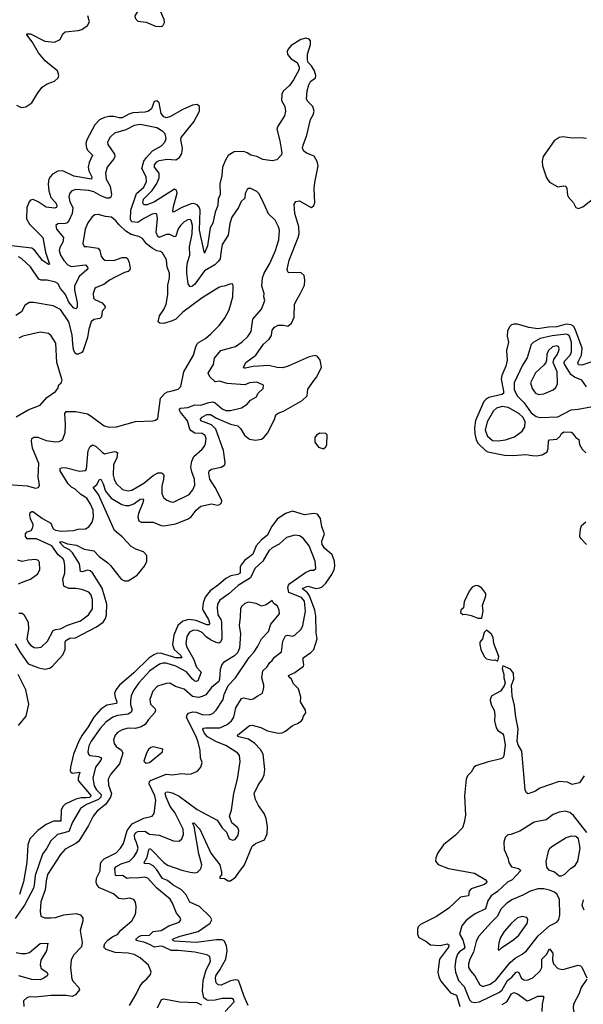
# Model space of a CAD drawing. Extents: x 1954683 to 2060285, y 904798 to 1016299.
# Tile 428 of 472: x 2031464 to 2036198, y 990055 to 998323. Entities that reach past the tile are written whole.
import ezdxf

# ---------------------------------------------------------------- set-up
doc = ezdxf.new("R2010")
doc.units = 0

msp = doc.modelspace()

# ---------------------------------------------------------------- linework, layer by layer
at = {"layer": '0CON10XD'}
for points in [[(2032653.6, 998266.4), (2032665, 998272.5), (2032678.9, 998301.1), (2032678.2, 998325), (2032645, 998395.7), (2032625.8, 998415), (2032535, 998471.2), (2032519.3, 998470.7), (2032485, 998441.2), (2032431.4, 998355), (2032433.8, 998335), (2032455, 998310), (2032525, 998302), (2032605, 998270), (2032653.6, 998266.4)], [(2031436, 997605), (2031475, 997585.7), (2031515, 997591.9), (2031565.8, 997625), (2031615, 997710), (2031653.6, 997756.4), (2031695.4, 997784.6), (2031755, 997805.8), (2031787.1, 997835), (2031791.4, 997855), (2031781.2, 997895), (2031715, 997947.9), (2031676.5, 997976.5), (2031621.1, 998045), (2031568.1, 998138.1), (2031522.5, 998195), (2031522.5, 998205), (2031555, 998204.5), (2031675, 998142.5), (2031755, 998133.8), (2031803.3, 998156.7), (2031826.4, 998203.6), (2031845, 998222.5), (2031955, 998233.5), (2031985, 998242.2), (2032032.5, 998275), (2032050.8, 998305), (2032037.3, 998355)], [(2031425, 993082.7), (2031463.8, 993013.8), (2031533.6, 992913.6), (2031625, 992879.1), (2031675, 992869.4), (2031712.8, 992877.2), (2031735, 992891.4), (2031825, 992990), (2031845.2, 993034.8), (2031844.2, 993095), (2031851, 993109), (2031885, 993129.3), (2031931.7, 993131.7), (2032108.1, 993225), (2032165, 993263.3), (2032183.8, 993295), (2032192.2, 993325), (2032196.5, 993415), (2032155, 993550), (2032075, 993677.9), (2032055.4, 993695), (2032035, 993699.8), (2031986.1, 993686.1), (2031975, 993690), (2031965, 993753.1), (2031906.6, 993846.6), (2031880.8, 993870.8), (2031836.1, 993895), (2031796.7, 993935), (2031815, 993940.3), (2031865, 993922.7), (2031939.6, 993909.6), (2032005, 993878), (2032085, 993862.7), (2032131.2, 993815), (2032205, 993761.2), (2032225, 993738.9), (2032315.9, 993625.9), (2032345, 993610.4), (2032375, 993610.9), (2032450.8, 993659.2), (2032513.3, 993735), (2032532.7, 993775), (2032530.4, 993825), (2032502.2, 993855), (2032438.1, 993878.1), (2032400.1, 993900.1), (2032325, 993980.8), (2032260.8, 994035), (2032125, 994336.1), (2032079.7, 994395), (2032111.4, 994418.6), (2032135, 994460.6), (2032145, 994464.2), (2032165, 994426.5), (2032184.3, 994365), (2032232.1, 994305), (2032322.8, 994252.8), (2032355, 994242.7), (2032382.8, 994242.8), (2032421.3, 994258.7), (2032475, 994295.9), (2032500.5, 994300.5), (2032504.3, 994294.3), (2032498.9, 994265), (2032460.3, 994175), (2032457.1, 994145), (2032465.5, 994115.5), (2032485, 994103.8), (2032585, 994104.6), (2032651.2, 994075), (2032675, 994071.8), (2032775, 994089.6), (2032879.1, 994130.9), (2032905, 994149.2), (2032944.6, 994205), (2032985, 994238), (2033075, 994256.4), (2033125, 994245.7), (2033145, 994250.6), (2033159.4, 994265), (2033162, 994285), (2033105.8, 994395), (2033059.8, 994465), (2033051, 994515), (2033056.2, 994535), (2033075, 994549.7), (2033155.9, 994564.1), (2033185.9, 994584.1), (2033190.4, 994605), (2033174.7, 994704.7), (2033110.9, 994885), (2033075, 994921.6), (2032984.8, 994954.8), (2032982.3, 994967.7), (2032996.7, 994985), (2033035, 995006.6), (2033065, 995006.5), (2033116.2, 994976.2), (2033235, 994925.8), (2033295, 994911.5), (2033319.5, 994889.5), (2033351.5, 994835), (2033395, 994800), (2033445, 994790.9), (2033495, 994801.2), (2033515, 994813.3), (2033545, 994850), (2033603.2, 994965), (2033615.4, 995005), (2033635, 995018.7), (2033680.8, 995035), (2033836, 995125), (2033878.1, 995165), (2033885, 995221.2), (2033937.3, 995295), (2033960.5, 995325), (2033997.8, 995405), (2033988.8, 995465), (2033965.6, 995495), (2033945, 995504.5), (2033895, 995491.8), (2033717.4, 995412.6), (2033675, 995400), (2033625, 995402), (2033555, 995419), (2033425, 995410.2), (2033356.1, 995396.1), (2033347, 995397), (2033343.8, 995403.8), (2033362.5, 995445), (2033446.2, 995505), (2033512.3, 995597.7), (2033559.7, 995640.3), (2033577.4, 995672.6), (2033584.8, 995715.2), (2033605, 995741.5), (2033635, 995758.2), (2033678.5, 995758.5), (2033715, 995749.2), (2033747.5, 995775), (2033770, 995825), (2033773.1, 995935), (2033792.9, 995977.1), (2033820.2, 996019.8), (2033855.6, 996095), (2033859.4, 996135), (2033854.2, 996175), (2033825, 996201.4), (2033725, 996198.9), (2033715, 996205.8), (2033709.3, 996225), (2033726.8, 996303.2), (2033803.9, 996495), (2033810.6, 996525), (2033808.9, 996585), (2033774.5, 996695.5), (2033768.8, 996775), (2033783.4, 996796.6), (2033815, 996803.1), (2033905, 996748), (2033915, 996746.2), (2033935, 996763.3), (2033941.4, 996785), (2033937.3, 996905), (2033941.8, 996955), (2033969.5, 997095), (2033961.7, 997131.7), (2033937, 997177), (2033872, 997202), (2033849.3, 997219.3), (2033839.5, 997245), (2033845, 997268.8), (2033874.5, 997354.5), (2033906.5, 997485), (2033929.6, 997525), (2033935.9, 997555), (2033927.1, 997595), (2033883.8, 997635), (2033872.7, 997655), (2033878.2, 997725), (2033892.7, 997775), (2033907.1, 997805), (2033947.5, 997835), (2033952, 997855), (2033940, 997895), (2033914.4, 997935), (2033886.2, 997965), (2033879.7, 997985), (2033882.1, 998035), (2033907.5, 998115), (2033905.8, 998145.8), (2033895, 998158.9), (2033866.9, 998166.9), (2033825, 998158), (2033745, 998105.4), (2033719.3, 998075), (2033710.8, 998055), (2033711.7, 998031.7), (2033745, 997993.3), (2033793.2, 997963.2), (2033811.2, 997925), (2033811.8, 997905), (2033763, 997817), (2033729.2, 997770.8), (2033677.7, 997722.3), (2033665, 997696.7), (2033663.5, 997643.5), (2033689.4, 997595), (2033696, 997554), (2033687.5, 997515), (2033629.5, 997425), (2033623.6, 997405), (2033650, 997305), (2033666.7, 997205), (2033662.4, 997187.6), (2033623.5, 997146.5), (2033585, 997138.5), (2033505, 997149.1), (2033454.7, 997174.7), (2033405, 997184.6), (2033375, 997206.5), (2033345, 997217.8), (2033265, 997214.4), (2033215, 997182.9), (2033191.5, 997145), (2033167.5, 997085), (2033162.7, 997015), (2033146, 996945), (2033147.5, 996855), (2033130.8, 996815), (2033126.5, 996763.5), (2033104.3, 996705.7), (2033085.4, 996615), (2033064.6, 996575), (2033040.4, 996425), (2033015, 996362), (2032972.7, 996555), (2032978.4, 996725), (2032970.2, 996750.2), (2032955, 996768.7), (2032925, 996778.8), (2032905, 996777.6), (2032824.1, 996745.9), (2032755, 996706.2), (2032750, 996715), (2032754.7, 996754.7), (2032787.2, 996867.2), (2032781.7, 996891.7), (2032765, 996900), (2032595, 996793.5), (2032535, 996769.1), (2032505, 996768.6), (2032497.1, 996785), (2032504.7, 996815), (2032575, 996888.4), (2032615, 996946.7), (2032635, 996994.4), (2032634.4, 997034.4), (2032596, 997085), (2032595, 997105.5), (2032615, 997130.6), (2032635, 997142.2), (2032702, 997152), (2032775, 997147.1), (2032805.3, 997165), (2032825, 997200.8), (2032832.3, 997245), (2032815.9, 997315), (2032819.2, 997335), (2032925, 997465.6), (2032974.7, 997555), (2032974.5, 997595), (2032955, 997610), (2032915, 997604.2), (2032835, 997569.2), (2032725, 997506.6), (2032695, 997499.7), (2032675, 997507.1), (2032652.7, 997535), (2032636.1, 997626.1), (2032615, 997642.5), (2032594.2, 997635), (2032571.5, 997575), (2032545.2, 997554.8), (2032515, 997547.4), (2032415, 997542), (2032380.4, 997529.6), (2032325, 997497.9), (2032298.2, 997498.2), (2032255, 997510.5), (2032215, 997511.4), (2032175, 997502.4), (2032135, 997481.8), (2032095, 997441.1), (2032026.9, 997315), (2032020, 997285), (2032025.5, 997245), (2032034.7, 997224.7), (2032076.2, 997185), (2032048, 997125), (2032038.4, 997085), (2032043.5, 997055), (2032068.8, 997005), (2032065.8, 996985), (2031919.2, 997009.2), (2031825, 997054.6), (2031785, 997051.5), (2031739.4, 997025), (2031719.1, 997005), (2031708.5, 996985), (2031702.7, 996945), (2031708.4, 996885), (2031725, 996829.2), (2031766.2, 996785), (2031775.9, 996764.1), (2031773.3, 996746.7), (2031755, 996741.4), (2031685, 996748.3), (2031619.5, 996795), (2031576.7, 996813.3), (2031555, 996806.9), (2031544.5, 996795), (2031522.9, 996745), (2031521.2, 996651.2), (2031547.1, 996605), (2031657.5, 996495), (2031681.2, 996371.2), (2031715, 996271.2), (2031705, 996268.1), (2031655, 996302.3), (2031591.3, 996385), (2031564.4, 996404.4), (2031395, 996423.4)], [(2031455, 993340.5), (2031485, 993338.1), (2031498.5, 993328.5), (2031535.5, 993265), (2031536.4, 993205), (2031523.9, 993125), (2031533.6, 993095), (2031555, 993071.1), (2031585, 993051.4), (2031605, 993047.8), (2031645, 993054.4), (2031696.7, 993105), (2031745.4, 993194.6), (2031765, 993203.3), (2031805, 993207.9), (2031865, 993239.6), (2031975, 993276.2), (2032041.8, 993325), (2032075.5, 993375), (2032074.6, 993454.6), (2032061.5, 993495), (2032045.7, 993515), (2031985, 993538.5), (2031935, 993547.1), (2031875, 993547.1), (2031834.4, 993565), (2031826.4, 993625), (2031842.3, 993675), (2031841.7, 993738.3), (2031837.7, 993775), (2031828.5, 993795), (2031788, 993828), (2031734.1, 993905), (2031605, 993964.2), (2031525, 993964.4), (2031512, 993982), (2031511.2, 994005), (2031525, 994021.1), (2031559.1, 994035), (2031575, 994060), (2031575.8, 994085), (2031555, 994132), (2031549.6, 994165), (2031552.9, 994185), (2031565, 994194.4), (2031575, 994193.3), (2031654.4, 994134.4), (2031724.2, 994095), (2031745, 994047.8), (2031765, 994035.9), (2031815, 994028), (2031915, 994033.6), (2031955, 994044.5), (2032015, 994048.9), (2032045, 994063.1), (2032072.2, 994105), (2032084.6, 994145), (2032080.4, 994205), (2032059.6, 994255), (2032026.2, 994305), (2031977.3, 994337.3), (2031930.3, 994379.7), (2031897.7, 994397.7), (2031871.6, 994425), (2031804.4, 994535), (2031802.9, 994555), (2031815, 994561.1), (2031845, 994561.5), (2031965, 994532.7), (2032015, 994536.2), (2032025, 994550), (2032039.2, 994705), (2032055, 994739.2), (2032075, 994752.9), (2032105, 994740), (2032155, 994690.5), (2032175, 994678.2), (2032256.2, 994696.2), (2032274.6, 994694.6), (2032284.4, 994685), (2032278.7, 994645), (2032252.1, 994585), (2032248.5, 994498.5), (2032256.8, 994465), (2032275, 994429.4), (2032327.3, 994377.3), (2032375, 994365.5), (2032405, 994373.6), (2032505, 994431.3), (2032584.4, 994495.6), (2032625, 994518.5), (2032655, 994518.6), (2032669.3, 994509.3), (2032675.5, 994495), (2032671.1, 994465), (2032658.7, 994405), (2032658.5, 994345), (2032672, 994312), (2032698.3, 994288.3), (2032735, 994273.1), (2032755, 994272.9), (2032886.9, 994335), (2032918.1, 994375), (2032934.5, 994415), (2032930.8, 994465), (2032908.8, 994525), (2032902.1, 994565), (2032908.5, 994615), (2032927.1, 994655), (2032995, 994717.5), (2033015, 994742), (2033024.5, 994765), (2033029.1, 994805), (2033021.8, 994831.8), (2032995, 994847.8), (2032935, 994850), (2032905, 994869.6), (2032893.5, 994885), (2032873.4, 994955), (2032815, 995028.5), (2032805.4, 995045), (2032806.7, 995055), (2032815, 995060.4), (2032875, 995065.3), (2032935, 995089.1), (2032986.2, 995085), (2033051.2, 995108.8), (2033085, 995113.6), (2033106, 995106), (2033164.3, 995054.3), (2033195, 995042.4), (2033235, 995040.4), (2033326.7, 995065), (2033373.3, 995095), (2033402.7, 995127.3), (2033453, 995157), (2033462.5, 995185), (2033510, 995225), (2033512.5, 995255), (2033455, 995280), (2033395, 995274.4), (2033355, 995258.1), (2033205, 995269.3), (2033142.8, 995287.2), (2033105, 995283.1), (2033060, 995325), (2033047.1, 995355), (2033091.1, 995428.9), (2033098.8, 995481.2), (2033153.5, 995545), (2033275, 995578.5), (2033331.7, 995618.3), (2033378.5, 995661.5), (2033406.5, 995705), (2033422.6, 995807.4), (2033495, 995893.3), (2033521.4, 995965), (2033514.3, 995995), (2033517.5, 996025), (2033498.2, 996085), (2033503.6, 996155), (2033516.7, 996195), (2033564.7, 996275.3), (2033613.3, 996385), (2033640, 996475), (2033645.5, 996555), (2033637.1, 996585), (2033608.9, 996638.9), (2033552.2, 996692.2), (2033504.2, 996805), (2033471.2, 996865), (2033455, 996880), (2033405, 996906.2), (2033385, 996906.2), (2033375, 996897.5), (2033358.8, 996865), (2033353.8, 996825), (2033323.4, 996796.6), (2033301.1, 996745), (2033245.5, 996665), (2033227.7, 996612.3), (2033215.5, 996515), (2033165, 996436.2), (2033153.2, 996365), (2033146.7, 996315), (2033134.5, 996295), (2033103.1, 996265), (2033016.6, 996213.4), (2032935, 996103.3), (2032915, 996085.7), (2032895, 996080.8), (2032878.9, 996105), (2032866.9, 996195), (2032867.7, 996242.3), (2032871.7, 996285), (2032893.4, 996345), (2032888.9, 996415), (2032911.6, 996525), (2032914.8, 996594.8), (2032905, 996637.8), (2032895, 996644.5), (2032875, 996642.3), (2032845, 996624.6), (2032814.6, 996595), (2032795, 996567.1), (2032775, 996504.4), (2032765, 996500), (2032725, 996518.1), (2032695, 996520.7), (2032635, 996495.5), (2032625, 996501.4), (2032609, 996535), (2032620.3, 996655), (2032615, 996689.2), (2032605, 996695.5), (2032575, 996690), (2032507.5, 996652.5), (2032455, 996620.6), (2032406.2, 996626.2), (2032393.2, 996645), (2032396.9, 996725), (2032444.2, 996865), (2032505, 996917.3), (2032528.7, 996965), (2032524.7, 997005), (2032489.7, 997075), (2032505.8, 997134.2), (2032525.6, 997164.4), (2032578.7, 997221.3), (2032654.3, 997265), (2032682.2, 997295), (2032693.6, 997325), (2032685.6, 997365), (2032667.1, 997385), (2032615, 997416.1), (2032475, 997442.5), (2032425, 997435.3), (2032355, 997399.3), (2032260.5, 997369.5), (2032222.4, 997337.6), (2032202.2, 997295), (2032205, 997274), (2032259.1, 997195), (2032261.5, 997175), (2032255, 997156), (2032199.1, 997085), (2032184.6, 997035), (2032189.1, 996985), (2032223.8, 996925), (2032235.3, 996855), (2032227.8, 996832.2), (2032215, 996824.1), (2032195, 996824.7), (2032145, 996844.2), (2032085, 996877.8), (2032045, 996888.8), (2031935, 996896.1), (2031901.2, 996885), (2031883.7, 996866.3), (2031877.5, 996835), (2031885.4, 996795), (2031909.7, 996745), (2031905.3, 996695), (2031879.4, 996640.6), (2031861.7, 996618.3), (2031845, 996611.1), (2031785, 996608.6), (2031765.8, 996594.2), (2031773.3, 996565), (2031832.7, 996495), (2031826.7, 996455), (2031800.2, 996409.8), (2031796.2, 996385), (2031806.9, 996345), (2031835, 996301.1), (2031866.7, 996265), (2031895, 996250.8), (2032015, 996263.3), (2032034.3, 996245), (2032035.7, 996235), (2032027.9, 996222.1), (2031964, 996166), (2031924.7, 996085), (2031923.5, 996055), (2031946.7, 995945), (2031946.4, 995905), (2031935, 995894.5), (2031915, 995902.7), (2031875, 995951.5), (2031847.7, 996015), (2031805.2, 996065), (2031785, 996108.8), (2031765, 996120.3), (2031695, 996134.6), (2031645, 996136.2), (2031625, 996144.5), (2031555, 996248.5), (2031479, 996319), (2031452.7, 996332.7)], [(2036225, 997325.3), (2036175, 997331.5), (2036105, 997329.5), (2036025, 997340.6), (2035995, 997334.3), (2035953.8, 997306.2), (2035859.2, 997175), (2035850.8, 997135), (2035855.6, 997095), (2035887.5, 996995), (2035915, 996958), (2035985, 996920.6), (2036035, 996928.8), (2036050.8, 996925), (2036060.3, 996905), (2036065, 996848.8), (2036072.4, 996832.4), (2036115.8, 996785), (2036135.7, 996745.7), (2036158.6, 996738.6), (2036195, 996752.5), (2036285, 996824.5)], [(2031365, 994420.9), (2031525, 994410), (2031595, 994388.8), (2031622.5, 994395), (2031628.8, 994415), (2031618.1, 994485), (2031625.4, 994595), (2031605.7, 994644.3), (2031571.1, 994725), (2031561.5, 994785), (2031565, 994806.2), (2031581.9, 994818.1), (2031615, 994816.9), (2031685, 994789.1), (2031765, 994777.5), (2031795, 994780), (2031823.3, 994795), (2031845.6, 994855), (2031849.6, 994925), (2031843.5, 995015), (2031855, 995032.5), (2031935, 995032.9), (2032032.2, 995012.2), (2032065, 994994.4), (2032173, 994913), (2032215, 994901.9), (2032277.5, 994905), (2032435, 994949.6), (2032585, 994953.3), (2032605, 994960), (2032622.5, 994975), (2032646.1, 995145), (2032685, 995187.5), (2032705, 995198.9), (2032745, 995207.8), (2032795, 995220), (2032818.3, 995241.7), (2032841.1, 995365), (2032924.7, 995505.3), (2032942.5, 995575), (2032955, 995600.6), (2032965, 995611.8), (2033024.4, 995645), (2033068.9, 995685), (2033140, 995755), (2033184.4, 995815), (2033222.6, 995887.4), (2033240.6, 995945), (2033254, 995995), (2033257.5, 996085), (2033253.3, 996103.3), (2033236.4, 996106.4), (2033180, 996085), (2033155, 996084), (2033135, 996075.7), (2032995, 995986.4), (2032835, 995866.2), (2032775, 995807.8), (2032745, 995795.6), (2032675, 995771.9), (2032640, 995775), (2032627.5, 995785), (2032637.5, 995835), (2032675, 995890), (2032693.8, 995935), (2032706.9, 996015), (2032706.9, 996095), (2032722.5, 996155), (2032720.5, 996195), (2032701.5, 996245), (2032697.2, 996307.2), (2032662.5, 996365), (2032646, 996376), (2032615, 996381.5), (2032575, 996404.6), (2032529.8, 996439.8), (2032495.9, 996485.9), (2032463.7, 996503.7), (2032400.5, 996520.5), (2032356.1, 996546.1), (2032299.5, 996599.5), (2032272, 996635), (2032235, 996664), (2032185, 996669.2), (2032123, 996687), (2032096.1, 996683.9), (2032073.4, 996666.6), (2032035, 996616.2), (2032013.1, 996565), (2031994.4, 996444.4), (2032005, 996420), (2032027.7, 996417.7), (2032123.9, 996403.9), (2032138.1, 996385), (2032147.1, 996335), (2032164, 996314), (2032180, 996305), (2032255, 996301.1), (2032325, 996326.2), (2032357.4, 996327.4), (2032368.8, 996318.8), (2032383.6, 996285), (2032392.5, 996235), (2032385, 996216), (2032375, 996208.9), (2032345, 996200.4), (2032265, 996161.2), (2032217.5, 996135), (2032170.7, 996099.3), (2032105, 996075.6), (2032094.3, 996065), (2032080, 996025), (2032082.9, 995985), (2032095, 995972.7), (2032156.1, 995946.1), (2032180.9, 995915), (2032178.5, 995901.5), (2032155.5, 995874.5), (2032151.5, 995828.5), (2032136.2, 995813.8), (2032085, 995805.6), (2032065, 995786), (2032045.4, 995725), (2032032.9, 995655), (2031996, 995544), (2031985, 995527.5), (2031955, 995513.5), (2031940, 995515), (2031925.8, 995525), (2031914.6, 995554.6), (2031911.2, 995601.2), (2031905, 995676.2), (2031877.1, 995785), (2031805, 995888.8), (2031745, 995920.5), (2031579.1, 995949.1), (2031542.9, 995947.1), (2031507.5, 995922.5), (2031479.1, 995870.9), (2031431.3, 995838.7)], [(2036295, 995458.5), (2036185, 995421.8), (2036157.1, 995425), (2036151.6, 995445), (2036183.7, 995505), (2036187.3, 995565), (2036130.1, 995725), (2036115, 995748.4), (2036095, 995762.2), (2036055, 995765.9), (2035975, 995743.7), (2035905, 995740.7), (2035815, 995726.8), (2035739, 995739), (2035645, 995765.4), (2035614.6, 995765.4), (2035595, 995760), (2035577.5, 995745), (2035561.1, 995708.9), (2035557.9, 995665), (2035568.5, 995615), (2035551.5, 995545), (2035556.8, 995465), (2035546.1, 995415), (2035514.2, 995335.8), (2035508.7, 995305), (2035527.6, 995205), (2035526.2, 995185), (2035513.6, 995176.4), (2035405, 995150.3), (2035378.9, 995135), (2035362.9, 995117.1), (2035292.5, 994957.5), (2035283.1, 994895), (2035285.2, 994845.2), (2035297.7, 994795), (2035315, 994765.4), (2035375, 994705.4), (2035395, 994694.1), (2035535, 994667.2), (2035604.6, 994664.6), (2035715, 994672.5), (2035772.1, 994662.1), (2035805, 994660.5), (2035851.7, 994668.3), (2035894.2, 994695), (2035903.8, 994725), (2035906.6, 994783.4), (2035914.6, 994795.4), (2035975, 994800), (2036004.3, 994825), (2036015, 994848.5), (2036035, 994861.1), (2036095, 994858.9), (2036105, 994854.3), (2036134.2, 994814.2), (2036159.1, 994799.1), (2036165.9, 994755.9), (2036187.6, 994717.6), (2036220, 994685)], [(2031435, 994987.8), (2031535, 995045.7), (2031635, 995085.7), (2031690.6, 995149.4), (2031765, 995200), (2031782.9, 995225), (2031792.9, 995257.1), (2031813.3, 995275), (2031821.2, 995295), (2031774.6, 995445.4), (2031767.1, 995607.1), (2031729.3, 995669.3), (2031706.7, 995686.7), (2031635, 995698.2), (2031491.2, 995665), (2031455, 995647.5)], [(2036225, 995240), (2036185, 995297.1), (2036125, 995321.6), (2036093.9, 995343.9), (2036037.8, 995435), (2036038.8, 995455), (2036087.1, 995505), (2036099, 995535), (2036098.6, 995615), (2036083.1, 995665), (2036074.8, 995674.8), (2036055, 995681.1), (2035935, 995667.2), (2035834.3, 995645.7), (2035776.9, 995613.1), (2035759.1, 995595), (2035725.2, 995484.8), (2035687.6, 995422.4), (2035617.2, 995275), (2035618.3, 995215), (2035645, 995161.1), (2035699.6, 995105), (2035761.1, 995021.1), (2035801.8, 994991.8), (2035835, 994983.1), (2035985, 994987.5), (2036096.6, 995046.6), (2036155, 995051.4), (2036275, 995076.2)], [(2035825, 995175.5), (2035865, 995182.1), (2035945.5, 995214.5), (2035967.5, 995235), (2035980, 995265), (2035977.2, 995365), (2035945.4, 995445), (2035949.3, 995470.7), (2035980.8, 995515), (2035995.4, 995555), (2035991.1, 995575), (2035975, 995583.8), (2035939.4, 995575), (2035904.6, 995545), (2035890.9, 995515), (2035889.2, 995465), (2035882.5, 995445), (2035869.2, 995425), (2035795, 995357.1), (2035754.4, 995275), (2035767.5, 995225), (2035795, 995188.1), (2035825, 995175.5)], [(2035485, 994785.3), (2035545, 994794), (2035618.8, 994821.2), (2035682.8, 994867.2), (2035707.5, 994905), (2035709.5, 994945), (2035692.5, 994982.5), (2035657.2, 995017.2), (2035566.8, 995066.8), (2035515, 995076.2), (2035468.7, 995061.3), (2035442.7, 995037.3), (2035388.9, 994945), (2035373.8, 994875), (2035393.3, 994825), (2035435, 994790.5), (2035485, 994785.3)], [(2034015, 994720.8), (2034033.8, 994735), (2034044.1, 994755), (2034046, 994836), (2034035, 994849.4), (2033985, 994851.1), (2033956, 994835), (2033942, 994815), (2033942.9, 994775), (2033972.8, 994732.8), (2034015, 994720.8)], [(2033383.6, 990045), (2033348.9, 990118.9), (2033305, 990248.2), (2033295, 990257.9), (2033275, 990261.2), (2033235, 990250.7), (2033155, 990215.2), (2033129.3, 990219.3), (2033114.2, 990235), (2033107, 990275), (2033110, 990295), (2033145.7, 990345), (2033194, 990435), (2033206.9, 990505), (2033201.8, 990545), (2033184.1, 990585), (2033165, 990597.4), (2033116.9, 990596.9), (2032945, 990573.6), (2032765, 990586), (2032745.6, 990595), (2032752.9, 990605), (2032811.9, 990628.1), (2032963.2, 990665), (2033064.6, 990735), (2033076.9, 990765), (2033066.2, 990786.2), (2032975, 990875.4), (2032893.4, 990913.4), (2032861.1, 990975), (2032823.8, 991015), (2032748.8, 991058.8), (2032705, 991093.6), (2032661.8, 991111.8), (2032615, 991182.9), (2032585, 991217), (2032555, 991233), (2032515, 991235.8), (2032510, 991245), (2032535, 991291.5), (2032547.7, 991352.3), (2032555, 991363.1), (2032565, 991358.8), (2032674.7, 991245), (2032705, 991224.1), (2032825, 991181.8), (2032895, 991164), (2032935, 991158), (2032956.9, 991165), (2032985, 991191.1), (2032994.1, 991225), (2032968.4, 991318.4), (2032927.9, 991547.9), (2032914.7, 991575), (2032925, 991578.5), (2032975.8, 991525), (2033069.1, 991325), (2033144.7, 991225), (2033160, 991165), (2033157.4, 991142.6), (2033144.2, 991125), (2033144.5, 991114.5), (2033185, 991110.8), (2033215, 991092.2), (2033235, 991091.5), (2033275, 991123.6), (2033305, 991161.7), (2033352.4, 991225), (2033417.1, 991382.9), (2033443.9, 991406.1), (2033519.2, 991435), (2033541.8, 991485), (2033546, 991546), (2033533.8, 991613.8), (2033517.3, 991657.3), (2033468.9, 991725), (2033443.6, 991773.6), (2033432.5, 991825), (2033465.3, 991894.7), (2033502.6, 991947.4), (2033517.4, 991982.6), (2033523, 992027), (2033509.4, 992155), (2033487.3, 992195), (2033437.5, 992245), (2033385, 992281.8), (2033305, 992300.9), (2033296, 992305), (2033294.2, 992314.2), (2033395, 992397.1), (2033415, 992400), (2033489.1, 992379.1), (2033545, 992350), (2033635, 992331.5), (2033667.5, 992335), (2033695, 992349.2), (2033755, 992396), (2033797.1, 992412.9), (2033827.3, 992432.7), (2033840, 992445), (2033846.7, 992475), (2033867.3, 992502.7), (2033864.2, 992525), (2033822.9, 992595), (2033824.3, 992635), (2033805.6, 992705), (2033763.3, 992745), (2033747.5, 992785), (2033723.3, 992805), (2033720.6, 992815), (2033775, 992840), (2033847.1, 992895), (2033851.1, 992905), (2033843.3, 992945), (2033845.7, 992965), (2033909.9, 993010.1), (2033933.3, 993035), (2033962.3, 993125), (2033953.4, 993175), (2033950.9, 993315), (2033941.8, 993365), (2033898.7, 993485), (2033881, 993511), (2033852.4, 993532.4), (2033839.1, 993545), (2033842, 993548), (2033885, 993566.5), (2033955, 993547.2), (2033985, 993551.3), (2034005, 993561.1), (2034035, 993590.8), (2034086.3, 993665), (2034104.5, 993705), (2034110.4, 993735), (2034107.4, 993777.4), (2034088.2, 993828.2), (2034025, 993884.7), (2034005.2, 993915), (2034002.5, 993945), (2034023.1, 994005), (2034002.2, 994065), (2033990.4, 994135), (2033965, 994171.9), (2033935, 994176.5), (2033855, 994163.9), (2033755, 994195.4), (2033695, 994176.8), (2033625, 994129.2), (2033580, 994065), (2033544.7, 993995), (2033495, 993954.7), (2033449.7, 993905), (2033422.3, 993835), (2033395, 993812), (2033355, 993784.1), (2033324.8, 993745), (2033316.5, 993725), (2033315.4, 993674.6), (2033295.4, 993664.6), (2033236.2, 993653.8), (2033195, 993630), (2033133.6, 993576.4), (2033063.4, 993526.6), (2033021.4, 993475), (2033004.8, 993425.2), (2033000, 993375), (2033006.4, 993355), (2033050.2, 993285), (2033058.1, 993255), (2033055, 993241.9), (2033035, 993240.6), (2032945, 993278.3), (2032885, 993286.6), (2032835, 993273.4), (2032792.7, 993235), (2032757.6, 993155), (2032747.1, 993075), (2032760.7, 993035), (2032818.3, 992985), (2032826.2, 992963.8), (2032775, 992963.3), (2032645, 993004.8), (2032615, 993001), (2032590.2, 992989.8), (2032548.2, 992961.8), (2032421.7, 992838.3), (2032301.1, 992735), (2032270, 992695), (2032260.3, 992665), (2032264.7, 992635), (2032280.9, 992595), (2032278.1, 992581.9), (2032195, 992567.3), (2032145, 992533.4), (2032087.5, 992465), (2032039.6, 992385), (2031987.1, 992315), (2031960.2, 992265), (2031915.9, 992154.1), (2031889.7, 992045), (2031888.5, 992015), (2031893.1, 992003.1), (2031906, 991996), (2031967.5, 992005), (2031954, 991955), (2031955.4, 991935), (2032063.6, 991805), (2032048.9, 991791.1), (2032021.8, 991788.2), (2031981.3, 991788.7), (2031935, 991777.8), (2031845.2, 991734.8), (2031824.6, 991715), (2031812.2, 991685), (2031808.5, 991591.5), (2031747.2, 991592.8), (2031685, 991565.9), (2031616.4, 991513.6), (2031547.9, 991445), (2031533, 991393), (2031524.2, 991245), (2031496.5, 991083.5), (2031462.3, 990977.7)], [(2036219.2, 994105), (2036179.3, 994070.7), (2036170, 994045), (2036166.7, 993985), (2036171.7, 993971.7), (2036223.3, 993915)], [(2033188.6, 989995), (2033264, 990075), (2033260, 990095), (2033245, 990102), (2033165, 990103.1), (2033105, 990090), (2033047, 990087), (2033031.7, 990091.7), (2033010, 990110), (2032999.6, 990165), (2033005.3, 990255), (2033030, 990345), (2033066.7, 990415), (2033060, 990455), (2033035, 990469.4), (2032935, 990492.9), (2032795, 990507.7), (2032735, 990507.5), (2032665, 990540.6), (2032645, 990543.6), (2032595, 990534.8), (2032555, 990555.6), (2032515, 990573.2), (2032445, 990589.4), (2032440, 990595), (2032445.5, 990605), (2032465, 990623.3), (2032485, 990631.1), (2032555, 990635.3), (2032585.2, 990664.8), (2032652.5, 990675), (2032715, 990713.3), (2032803.8, 990745), (2032816, 990765), (2032810, 990785), (2032779.7, 990819.7), (2032748.1, 990905), (2032727, 990937), (2032611.4, 991031.4), (2032540.8, 991115), (2032515, 991123.1), (2032445, 991112.7), (2032395, 991116.7), (2032365, 991112.5), (2032327.3, 991137.3), (2032275, 991133.2), (2032269.5, 991139.5), (2032264.1, 991195), (2032269.9, 991210.1), (2032315, 991233.6), (2032385, 991257.3), (2032424.6, 991295), (2032448.9, 991331.1), (2032457.9, 991365), (2032445, 991414.4), (2032431, 991445), (2032429.2, 991475), (2032436.6, 991493.4), (2032455, 991505.2), (2032515, 991508), (2032555, 991482.8), (2032635, 991476.2), (2032755, 991427.1), (2032804.1, 991425.9), (2032824.4, 991445.6), (2032838.5, 991481.5), (2032835.4, 991525), (2032767.5, 991665), (2032728.8, 991715), (2032693.4, 991795), (2032684.6, 991825.4), (2032691.2, 991835), (2032705, 991837.7), (2032745, 991830.7), (2032802.8, 991802.8), (2032955, 991690.9), (2033121.7, 991601.7), (2033165, 991536.7), (2033200.5, 991500.5), (2033223.8, 991445), (2033255, 991432), (2033272.7, 991437.3), (2033298.8, 991475), (2033303.3, 991515), (2033295, 991536.7), (2033245, 991577.5), (2033226.2, 991635), (2033242.9, 991685), (2033263.3, 991825), (2033294.4, 991945), (2033315.6, 992095), (2033308.6, 992145), (2033295, 992162.5), (2033249.2, 992195), (2033195, 992226.9), (2033117.7, 992257.7), (2033042.1, 992302.1), (2033013.8, 992335), (2033001.8, 992365), (2033007.3, 992372.7), (2033023.2, 992376.8), (2033145, 992377.1), (2033206.9, 992405), (2033243.3, 992435), (2033263.5, 992465), (2033279.4, 992545), (2033326.9, 992623.1), (2033345, 992629.1), (2033405.7, 992614.3), (2033425, 992618.8), (2033465, 992644), (2033502.9, 992667.1), (2033514.3, 992714.3), (2033515.6, 992735), (2033497.1, 992795), (2033505.4, 992855), (2033538.2, 992885), (2033564.4, 992925), (2033585, 992940.5), (2033605, 992969.5), (2033663.1, 993015), (2033673.1, 993105), (2033695, 993148), (2033715, 993155.7), (2033755, 993147.5), (2033775, 993153.3), (2033828.9, 993205), (2033843, 993237), (2033864.7, 993355), (2033855, 993440.6), (2033831, 993471), (2033725, 993514.3), (2033717.1, 993555), (2033722.3, 993575), (2033732.7, 993587.3), (2033865, 993681.8), (2033905, 993700.5), (2033935, 993701.4), (2033950, 993715), (2033944.2, 993775.8), (2033895, 993904.2), (2033845, 993969.2), (2033815, 993988.6), (2033775, 993995.6), (2033704, 993975), (2033641.8, 993918.2), (2033585, 993887.1), (2033557.6, 993862.4), (2033504.6, 993775), (2033438.7, 993715), (2033402.9, 993635), (2033297.6, 993572.4), (2033219.4, 993500.6), (2033145, 993447.8), (2033125.5, 993415), (2033121.8, 993385), (2033128.9, 993325), (2033154, 993285), (2033158.8, 993265), (2033161.6, 993125), (2033151.5, 993095), (2033135, 993088.8), (2033115, 993091.8), (2033065.9, 993115.9), (2033029.7, 993139.7), (2032995, 993177.2), (2032959.2, 993195), (2032922.9, 993197.1), (2032889.1, 993180.9), (2032867.1, 993142.9), (2032858.2, 993085), (2032867.7, 993055), (2032924.8, 992954.8), (2032949.1, 992885), (2032987.5, 992845), (2032959.8, 992770.2), (2032945.3, 992764.7), (2032935, 992768.9), (2032914.9, 992784.9), (2032865, 992846.5), (2032774.4, 992895), (2032695, 992920.2), (2032665, 992920.5), (2032637.9, 992912.1), (2032556.2, 992855), (2032465, 992755.4), (2032420.1, 992689.9), (2032401.3, 992645), (2032393.6, 992606.4), (2032393.1, 992573.1), (2032407.7, 992525), (2032396.5, 992505), (2032375, 992492.4), (2032285, 992478.9), (2032245, 992466), (2032186.1, 992423.9), (2032140.2, 992369.8), (2032062.8, 992265), (2032044.1, 992225), (2032034.6, 992175), (2032041.1, 992155), (2032054.7, 992144.7), (2032125.2, 992135.2), (2032150.6, 992125), (2032144.7, 992105), (2032099.2, 992045), (2032078.6, 991955), (2032089.3, 991889.3), (2032109.5, 991855), (2032147, 991817), (2032146.1, 991795), (2032125, 991773.3), (2032025, 991732.2), (2031975, 991697.7), (2031908.4, 991585), (2031875, 991504.6), (2031780.3, 991479.7), (2031725, 991427.8), (2031690.8, 991365), (2031654, 991315), (2031592.3, 991137.7), (2031586.1, 991055), (2031578.7, 991031.3), (2031503.9, 990886.1), (2031425.2, 990775)], [(2031454, 993586), (2031485, 993600.8), (2031555.6, 993624.4), (2031615, 993668.8), (2031633.1, 993705), (2031630.8, 993765), (2031622, 993782), (2031595, 993790), (2031535, 993785.8), (2031485, 993774.4), (2031448.8, 993785)], [(2035315, 993296), (2035345, 993297.5), (2035356.5, 993355), (2035352.1, 993405), (2035377.9, 993485), (2035378.2, 993505), (2035345, 993550.6), (2035315, 993570), (2035295, 993570.8), (2035265, 993557.5), (2035238.6, 993525), (2035196, 993435), (2035191.2, 993385), (2035170, 993365), (2035166.2, 993345), (2035185, 993328.8), (2035205, 993330), (2035255, 993318.6), (2035315, 993296)], [(2032385.7, 990045), (2032444.4, 990145), (2032472.2, 990205), (2032498.3, 990241.7), (2032529.2, 990265), (2032563.1, 990305), (2032566.7, 990326.7), (2032544.4, 990384.4), (2032475, 990445.6), (2032425, 990471.5), (2032375, 990483.6), (2032265, 990488.5), (2032191.2, 990515), (2032171.4, 990535), (2032179.5, 990565), (2032205, 990594.4), (2032245, 990622.9), (2032285, 990640.6), (2032314, 990676), (2032405, 990756), (2032434.2, 990805), (2032439.2, 990825), (2032442, 990875), (2032435, 990912.5), (2032423.3, 990935), (2032385, 990946.9), (2032335, 990938.1), (2032295, 990942.9), (2032252.8, 990982.8), (2032135, 991033.3), (2032115.3, 991055.3), (2032107.1, 991077.1), (2032110, 991115), (2032140, 991175), (2032143.4, 991235), (2032150.9, 991255), (2032174.5, 991275.5), (2032273.3, 991326.7), (2032309.1, 991365), (2032335.9, 991405.9), (2032365.6, 991515), (2032409.6, 991570.4), (2032505, 991618.2), (2032575, 991634.4), (2032593.6, 991656.4), (2032608.4, 991765), (2032598.4, 991805), (2032550.2, 991905), (2032553, 991925), (2032561.8, 991935), (2032695, 991988.2), (2032745, 991981.1), (2032825, 991993.6), (2032875, 991986.9), (2032905, 991990.8), (2032958.3, 992011.7), (2032983.8, 992045), (2032995.8, 992085), (2032981.1, 992125), (2032978.5, 992185), (2032963.1, 992255), (2032949.4, 992295), (2032865.4, 992465), (2032869.6, 992485), (2032881.2, 992498.8), (2032918.3, 992511.8), (2032945, 992508.7), (2032995, 992488.9), (2033055, 992485.6), (2033085, 992498.1), (2033115, 992525.6), (2033171.4, 992615), (2033180.5, 992655), (2033215, 992732), (2033275.8, 992795), (2033392, 992968), (2033434.3, 993015), (2033465, 993061.2), (2033494.4, 993125), (2033554.7, 993185.3), (2033573.4, 993246.6), (2033645.6, 993335), (2033643.1, 993365), (2033628.3, 993398.3), (2033594.3, 993424.3), (2033585, 993446.7), (2033535, 993408.6), (2033495, 993397.5), (2033450, 993420), (2033385, 993431.1), (2033355, 993421.9), (2033325.6, 993395), (2033318.9, 993375), (2033315.6, 993305.6), (2033305.7, 993235), (2033317.5, 993165), (2033310, 993045), (2033292.7, 993007.3), (2033268.9, 992981.1), (2033175.6, 992924.4), (2033161.5, 992908.5), (2033148.1, 992865), (2033142.9, 992785), (2033135.5, 992764.5), (2033075, 992714.2), (2033026.1, 992653.9), (2032995, 992638.5), (2032965, 992632.2), (2032915, 992640), (2032845, 992700), (2032772.4, 992722.4), (2032725, 992751.4), (2032695, 992749.4), (2032621.2, 992725), (2032580.5, 992685), (2032555.6, 992615), (2032562.9, 992575), (2032601.9, 992535), (2032605.6, 992525), (2032598.6, 992505), (2032545, 992445.8), (2032517.1, 992405), (2032485, 992384.6), (2032435, 992370.9), (2032375, 992372.9), (2032325, 992360.5), (2032285, 992338.6), (2032264.6, 992315.4), (2032252.5, 992275), (2032258.5, 992245), (2032275, 992219.4), (2032319.7, 992189.7), (2032330, 992165), (2032301.8, 992075), (2032225, 991985.6), (2032205.4, 991945), (2032210, 991895), (2032234.2, 991825), (2032227.7, 991795), (2032186, 991734), (2032115, 991675.4), (2032079.6, 991635), (2032042.3, 991555), (2031960, 991425), (2031934.8, 991405.2), (2031845, 991358.5), (2031806.5, 991313.5), (2031697.3, 991145), (2031685, 991092.5), (2031676.6, 991015), (2031641.2, 990915), (2031634.5, 990834.5), (2031640, 990795), (2031670.7, 990780.7), (2031725, 990780.4), (2031765.3, 990784.7), (2031835, 990806.2), (2031936.7, 990816.7), (2031975, 990806), (2031995, 990777.5), (2031994.4, 990755), (2031972, 990675), (2031988.6, 990575), (2031984, 990536), (2031915, 990466.7), (2031897.1, 990425), (2031889.4, 990365), (2031901.4, 990265), (2031912.2, 990245), (2031960.6, 990195), (2031966.5, 990175), (2031933.5, 990135), (2031905, 990120), (2031855, 990129.1), (2031725, 990127.9), (2031595, 990113.8), (2031543.2, 990116.8), (2031522.4, 990107.6), (2031495.8, 990084.2), (2031497.5, 990035)], [(2035480, 992940), (2035489.2, 992975), (2035445.6, 993085), (2035439.2, 993135), (2035423.3, 993165), (2035385, 993197.5), (2035365, 993176.7), (2035350, 993125), (2035329.2, 993095), (2035327.5, 993075), (2035338.1, 993035), (2035364.4, 992975), (2035385, 992956), (2035434, 992946), (2035455, 992948.8), (2035475, 992940), (2035480, 992940)], [(2036205.4, 991974.6), (2036165, 991914.4), (2036105, 991900.8), (2036065, 991920), (2035995, 991925.8), (2035831.4, 991868.6), (2035796, 991845), (2035735, 991821.5), (2035721.3, 991831.3), (2035709.6, 991855), (2035680.9, 992180.9), (2035651.4, 992235), (2035642.5, 992265), (2035650.8, 992369.2), (2035630, 992465), (2035620.5, 992565), (2035599.4, 992645), (2035594, 992735), (2035614, 992785), (2035610, 992835), (2035585, 992868), (2035522.5, 992897.5), (2035516.7, 992873.3), (2035530.8, 992825), (2035529.2, 992795), (2035540, 992755), (2035531.7, 992728.3), (2035502, 992685), (2035429.4, 992645), (2035416.9, 992625), (2035415.8, 992605.8), (2035425.7, 992565), (2035448, 992525), (2035455.7, 992485), (2035452.9, 992435), (2035465.7, 992375.7), (2035478.8, 992355), (2035519.4, 992329.4), (2035528, 992315), (2035540, 992235), (2035530, 992140), (2035521.2, 992125), (2035505, 992116), (2035390.9, 992089.1), (2035295, 992058), (2035277, 992043), (2035255, 992003.8), (2035225.7, 991974.3), (2035214.4, 991945.6), (2035201.1, 991805), (2035207.6, 991642.4), (2035198.1, 991581.9), (2035183, 991537), (2035125, 991474.2), (2035022.9, 991395), (2034974.6, 991325.4), (2034958.1, 991285), (2034955.6, 991255.6), (2034978, 991228), (2035065, 991193.8), (2035285, 991156.7), (2035372.8, 991102.8), (2035386.2, 991086.2), (2035385.6, 991075.6), (2035368.6, 991061.4), (2035255.6, 991025), (2035238.2, 991005), (2035232.5, 990965), (2035165, 990953.8), (2035067.3, 990862.7), (2034965, 990792.2), (2034828.8, 990725), (2034810, 990705), (2034803.8, 990685), (2034804, 990645), (2034815, 990616.7), (2034875, 990586), (2034914.6, 990554.6), (2034995, 990549.6), (2035055, 990561.8), (2035069.5, 990555), (2035064.1, 990535), (2034989.2, 990435), (2034975.4, 990325), (2034983.8, 990285), (2035000.1, 990250.1), (2035081.4, 990151.4), (2035132.2, 990132.2), (2035161.9, 990035)], [(2031454.3, 992395.7), (2031518.2, 992475), (2031540.8, 992575), (2031516.5, 992695), (2031451.7, 992825)], [(2032525, 992080), (2032555, 992084), (2032662.5, 992175), (2032665, 992197.5), (2032585, 992217.1), (2032565, 992210.8), (2032546.2, 992195), (2032528, 992165), (2032506.2, 992096.2), (2032525, 992080)], [(2036227.5, 991497.5), (2036115, 991641.5), (2036085.8, 991665), (2036045, 991676.5), (2035995, 991669.5), (2035945, 991649.4), (2035886.7, 991605), (2035785, 991582.9), (2035665, 991508), (2035589.3, 991480.7), (2035565, 991477.5), (2035540, 991455), (2035531.2, 991415), (2035533.8, 991355), (2035563.8, 991285), (2035572.9, 991245), (2035595, 991209.2), (2035654.5, 991194.5), (2035667.5, 991185), (2035669.4, 991175), (2035599, 991101), (2035560.2, 991079.8), (2035478.3, 991001.7), (2035425, 990964.4), (2035395, 990924)], [(2036015, 991132.5), (2036042.3, 991147.7), (2036090.8, 991195), (2036129.5, 991220.5), (2036152.3, 991257.7), (2036170, 991365), (2036157.1, 991445), (2036135, 991462.7), (2036095, 991465.5), (2036055, 991452.5), (2035932.8, 991377.2), (2035911.7, 991358.3), (2035901.7, 991338.3), (2035882.2, 991255), (2035888.1, 991205), (2035905, 991184.4), (2035956.7, 991166.7), (2035995, 991133.3), (2036015, 991132.5)], [(2035355, 990204.6), (2035415, 990223.6), (2035463.3, 990256.7), (2035583.1, 990405), (2035625, 990441.5), (2035684.2, 990475.8), (2035720.5, 990505), (2035819.6, 990630.4), (2035915, 990713.5), (2035976.6, 990743.4), (2035993.2, 990766.8), (2036001.4, 990805), (2035996.7, 990935), (2035977.4, 990977.4), (2035956.2, 990995), (2035915, 991014.4), (2035865.4, 991025.4), (2035814.5, 991025.5), (2035745, 991002.7), (2035689.9, 990970.1), (2035602.9, 990935), (2035556.5, 990905), (2035507.7, 990855), (2035475, 990792.1), (2035425.2, 990744.8), (2035316.1, 990625), (2035297.9, 990582.1), (2035276.4, 990493.6), (2035245.3, 990435), (2035232.7, 990395), (2035234.6, 990365), (2035249.1, 990335), (2035287.1, 990295), (2035328.3, 990218.3), (2035355, 990204.6)], [(2035395, 990924), (2035376.4, 990855), (2035295, 990818.5), (2035255, 990793.3), (2035211.4, 990755), (2035177.2, 990712.8), (2035158.9, 990645), (2035186.3, 990596.3), (2035203.3, 990535), (2035195, 990519.2), (2035157.1, 990495), (2035142.2, 990475), (2035127.2, 990435), (2035118.4, 990368.4), (2035123.3, 990325), (2035150.3, 990255), (2035198.2, 990205), (2035241, 990091), (2035258.1, 990075), (2035285, 990069.2), (2035325, 990076.3), (2035495, 990156), (2035515, 990177.1), (2035559.6, 990255), (2035597.5, 990282.5), (2035635, 990324.5), (2035645, 990327.1), (2035655, 990320.6), (2035675, 990277.5), (2035692.2, 990262.2), (2035705, 990257.8), (2035735, 990261.5), (2035775, 990275.7), (2035835, 990335.8), (2035850.4, 990365), (2035848.4, 990435), (2035887.6, 990472.4), (2035915, 990520), (2035940.8, 990485), (2035940, 990425), (2035946.9, 990395), (2035985, 990355.7), (2036025, 990345.8), (2036155, 990382.2), (2036175, 990376.9), (2036185.4, 990365.4), (2036227.3, 990277.3)], [(2036206.3, 990846.4), (2036187.7, 990885), (2036199.1, 990930.9)], [(2035485, 990510), (2035495, 990512.5), (2035510.8, 990529.2), (2035615, 990597.8), (2035656.7, 990635), (2035725, 990733.8), (2035730.8, 990765), (2035722.5, 990782.5), (2035685, 990790.8), (2035645, 990781.4), (2035595, 990735.7), (2035533.1, 990665), (2035501.9, 990615), (2035488, 990572), (2035483.3, 990515), (2035485, 990510)], [(2031435, 990488.5), (2031475, 990480.5), (2031515, 990480.5), (2031545, 990490.9), (2031635, 990565.4), (2031698.9, 990568.9), (2031688.8, 990505), (2031642.3, 990425), (2031634.5, 990385), (2031645, 990355.7), (2031691.8, 990325), (2031698.9, 990305), (2031694.2, 990295), (2031665.6, 990275), (2031635, 990261.4), (2031565, 990264.3), (2031455, 990293.8)], [(2036226, 990265), (2036180, 990195), (2036164, 990145), (2036115.6, 990055), (2036113.1, 990025), (2036138.6, 989865), (2036185.8, 989805), (2036194.3, 989775), (2036188.2, 989751.8), (2036151.9, 989708.1), (2036124.5, 989665), (2036120, 989645), (2036143, 989613), (2036205, 989608.9)], [(2035517.5, 990052.5), (2035555, 990076), (2035595, 990142.5), (2035615, 990153.8), (2035645, 990142.8), (2035725, 990084.5), (2035745, 990088.9), (2035815, 990124.2), (2035863.8, 990123.8), (2035864.4, 990105), (2035850.9, 990055), (2035849.2, 989995)], [(2032620.4, 990025), (2032656, 990094), (2032675, 990100), (2032805.4, 990075.4), (2032950.8, 990070.8), (2032990.5, 990050.5)]]:
    msp.add_lwpolyline(points, dxfattribs=at)

doc.saveas('drawing.dxf')
